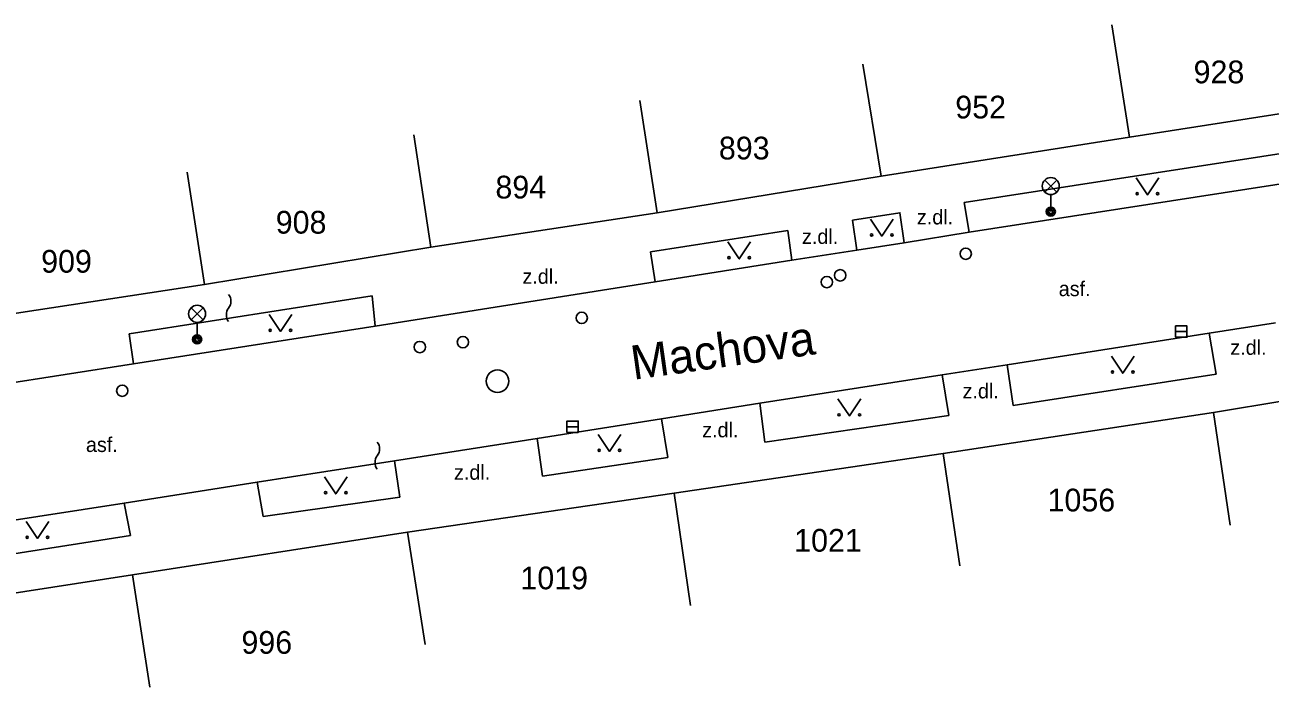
# Model space of a CAD drawing. Extents: x -539515 to -538098, y -1182060 to -1180157.
# Drawn here: x -539150.8 to -539096, y -1180441.2 to -1180412 of the extents above; entities that cross this region are included whole.
import ezdxf

# ---------------------------------------------------------------- set-up
doc = ezdxf.new("R2010")
doc.units = 0
for name, color, linetype in [('Vrstva 1', 7, 'Continuous'), ('Vrstva 13', 7, 'Continuous'), ('Vrstva 24', 7, 'Continuous'), ('Vrstva 27', 7, 'Continuous'), ('Vrstva 28', 7, 'Continuous'), ('Vrstva 33', 7, 'Continuous'), ('Vrstva 36', 7, 'Continuous'), ('Vrstva 40', 7, 'Continuous'), ('Vrstva 47', 7, 'Continuous'), ('Vrstva 49', 7, 'Continuous'), ('Vrstva 88', 7, 'Continuous')]:
    doc.layers.add(name, color=color, linetype=linetype)

msp = doc.modelspace()

# ---------------------------------------------------------------- linework, layer by layer
at = {"layer": 'Vrstva 1'}
for p, q in [((-539102.21, -1180416.961), (-539102.979, -1180412.023)), ((-539113.13, -1180418.68), (-539113.941, -1180413.75)), ((-539091.37, -1180415.27), (-539102.21, -1180416.96)), ((-539122.99, -1180420.297), (-539123.745, -1180415.352)), ((-539132.94, -1180421.813), (-539133.69, -1180416.867)), ((-539102.21, -1180416.961), (-539113.13, -1180418.68)), ((-539142.9, -1180423.453), (-539143.655, -1180418.508)), ((-539113.13, -1180418.68), (-539122.99, -1180420.297)), ((-539122.99, -1180420.297), (-539132.94, -1180421.813)), ((-539132.94, -1180421.813), (-539142.9, -1180423.453)), ((-539142.9, -1180423.453), (-539152.73, -1180424.953)), ((-539110.4, -1180430.89), (-539098.52, -1180429.09)), ((-539098.52, -1180429.09), (-539097.774, -1180434.039)), ((-539122.24, -1180432.641), (-539110.4, -1180430.891)), ((-539110.4, -1180430.891), (-539109.67, -1180435.836)), ((-539133.96, -1180434.359), (-539122.24, -1180432.641)), ((-539122.24, -1180432.641), (-539121.515, -1180437.586)), ((-539146.06, -1180436.227), (-539133.96, -1180434.359)), ((-539133.96, -1180434.359), (-539133.196, -1180439.297)), ((-539146.06, -1180436.227), (-539159.98, -1180438.383)), ((-539146.06, -1180436.227), (-539145.305, -1180441.172))]:
    msp.add_line(p, q, dxfattribs=at)
msp.add_lwpolyline([(-539098.52, -1180429.09), (-539095.329, -1180428.555), (-539086.931, -1180427.102), (-539086.78, -1180427.08)], dxfattribs=at)
at = {"layer": 'Vrstva 13'}
for p, q in [((-539094.377, -1180417.508), (-539109.474, -1180419.834)), ((-539109.474, -1180419.834), (-539109.257, -1180421.152)), ((-539117.237, -1180421.067), (-539123.276, -1180422.014)), ((-539117.058, -1180422.385), (-539117.237, -1180421.067)), ((-539123.276, -1180422.014), (-539123.067, -1180423.331)), ((-539135.528, -1180423.948), (-539146.204, -1180425.624)), ((-539135.382, -1180425.282), (-539135.528, -1180423.948)), ((-539146.204, -1180425.624), (-539146.025, -1180426.945)), ((-539098.397, -1180427.402), (-539098.698, -1180425.592)), ((-539107.596, -1180426.986), (-539107.323, -1180428.777)), ((-539110.154, -1180429.214), (-539110.45, -1180427.424)), ((-539107.323, -1180428.777), (-539098.397, -1180427.402)), ((-539118.471, -1180428.667), (-539118.254, -1180430.392)), ((-539122.514, -1180431.062), (-539122.79, -1180429.359)), ((-539118.254, -1180430.392), (-539110.154, -1180429.214)), ((-539128.26, -1180430.226), (-539128.036, -1180431.889)), ((-539128.036, -1180431.889), (-539122.514, -1180431.062)), ((-539134.54, -1180431.209), (-539134.298, -1180432.806)), ((-539140.323, -1180433.661), (-539140.578, -1180432.15)), ((-539146.155, -1180434.505), (-539146.424, -1180433.07)), ((-539134.298, -1180432.806), (-539140.323, -1180433.661)), ((-539153.769, -1180435.691), (-539146.155, -1180434.505))]:
    msp.add_line(p, q, dxfattribs=at)
msp.add_lwpolyline([(-539112.118, -1180421.615), (-539112.308, -1180420.291), (-539114.388, -1180420.621), (-539114.208, -1180421.936)], dxfattribs=at)
at = {"layer": 'Vrstva 24'}
for centre, start, end in [((-539142.234, -1180424.186), 323.1301, 36.8699), ((-539141.434, -1180424.786), 143.1301, 216.8699), ((-539135.695, -1180430.685), 323.1301, 36.8699), ((-539134.895, -1180431.285), 143.1301, 216.8699)]:
    msp.add_arc(centre, 0.5, start, end, dxfattribs=at)
at = {"layer": 'Vrstva 27'}
for p, q in [((-539100.182, -1180425.525), (-539099.682, -1180425.525)), ((-539126.957, -1180429.71), (-539126.457, -1180429.71))]:
    msp.add_line(p, q, dxfattribs=at)
for points in [[(-539100.182, -1180425.775), (-539099.682, -1180425.775), (-539099.682, -1180425.275), (-539100.182, -1180425.275)], [(-539126.957, -1180429.96), (-539126.457, -1180429.96), (-539126.457, -1180429.46), (-539126.957, -1180429.46)]]:
    msp.add_lwpolyline(points, close=True, dxfattribs=at)
msp.add_circle((-539130.009, -1180427.704), 0.5, dxfattribs=at)
at = {"layer": 'Vrstva 28'}
for centre in [(-539109.414, -1180422.096), (-539114.933, -1180423.047), (-539115.52, -1180423.342), (-539126.303, -1180424.92), (-539133.426, -1180426.202), (-539131.528, -1180425.988), (-539146.514, -1180428.126)]:
    msp.add_circle(centre, 0.25, dxfattribs=at)
at = {"layer": 'Vrstva 33'}
for p, q in [((-539105.934, -1180419.381), (-539105.406, -1180418.851)), ((-539105.934, -1180418.851), (-539105.406, -1180419.381)), ((-539105.67, -1180419.49), (-539105.67, -1180420.24)), ((-539143.485, -1180425.007), (-539142.955, -1180424.477)), ((-539143.485, -1180424.477), (-539142.955, -1180425.007)), ((-539143.22, -1180425.117), (-539143.22, -1180425.867))]:
    msp.add_line(p, q, dxfattribs=at)
for centre, radius in [((-539105.67, -1180419.116), 0.375), ((-539105.67, -1180420.241), 0.2), ((-539105.67, -1180420.241), 0.145), ((-539105.67, -1180420.241), 0.0876), ((-539143.22, -1180424.742), 0.375), ((-539143.22, -1180425.867), 0.2), ((-539143.22, -1180425.867), 0.145), ((-539143.22, -1180425.867), 0.0876)]:
    msp.add_circle(centre, radius, dxfattribs=at)
at = {"layer": 'Vrstva 36'}
for points in [[(-539101.921, -1180418.756), (-539101.421, -1180419.506), (-539100.921, -1180418.756)], [(-539113.604, -1180420.568), (-539113.104, -1180421.318), (-539112.604, -1180420.568)], [(-539119.877, -1180421.572), (-539119.377, -1180422.322), (-539118.877, -1180421.572)], [(-539140.059, -1180424.769), (-539139.559, -1180425.519), (-539139.059, -1180424.769)], [(-539103.006, -1180426.606), (-539102.506, -1180427.356), (-539102.006, -1180426.606)], [(-539115.031, -1180428.486), (-539114.531, -1180429.236), (-539114.031, -1180428.486)], [(-539125.585, -1180430.048), (-539125.085, -1180430.798), (-539124.585, -1180430.048)], [(-539137.622, -1180431.918), (-539137.122, -1180432.668), (-539136.622, -1180431.918)], [(-539150.746, -1180433.877), (-539150.246, -1180434.627), (-539149.746, -1180433.877)]]:
    msp.add_lwpolyline(points, dxfattribs=at)
for centre in [(-539101.871, -1180419.456), (-539100.972, -1180419.456), (-539113.554, -1180421.268), (-539112.655, -1180421.268), (-539119.827, -1180422.272), (-539118.928, -1180422.272), (-539140.009, -1180425.469), (-539139.11, -1180425.469), (-539102.956, -1180427.306), (-539102.057, -1180427.306), (-539114.981, -1180429.186), (-539114.082, -1180429.186), (-539125.535, -1180430.748), (-539124.636, -1180430.748), (-539137.572, -1180432.618), (-539136.673, -1180432.618), (-539150.696, -1180434.577), (-539149.797, -1180434.577)]:
    msp.add_circle(centre, 0.05, dxfattribs=at)
at = {"layer": 'Vrstva 88'}
for p, q in [((-539109.257, -1180421.152), (-539094.202, -1180418.81)), ((-539112.118, -1180421.615), (-539109.257, -1180421.152)), ((-539114.208, -1180421.936), (-539112.118, -1180421.615)), ((-539123.067, -1180423.331), (-539117.058, -1180422.385)), ((-539117.058, -1180422.385), (-539114.208, -1180421.936)), ((-539135.382, -1180425.282), (-539123.067, -1180423.331)), ((-539146.025, -1180426.945), (-539135.382, -1180425.282)), ((-539098.698, -1180425.592), (-539107.596, -1180426.986)), ((-539095.788, -1180425.14), (-539098.698, -1180425.592)), ((-539158.812, -1180428.936), (-539146.025, -1180426.945)), ((-539107.596, -1180426.986), (-539110.45, -1180427.424)), ((-539110.45, -1180427.424), (-539118.471, -1180428.667)), ((-539118.471, -1180428.667), (-539122.79, -1180429.359)), ((-539122.79, -1180429.359), (-539128.26, -1180430.226)), ((-539128.26, -1180430.226), (-539134.54, -1180431.209)), ((-539134.54, -1180431.209), (-539140.578, -1180432.15)), ((-539140.578, -1180432.15), (-539146.424, -1180433.07)), ((-539146.424, -1180433.07), (-539153.962, -1180434.238))]:
    msp.add_line(p, q, dxfattribs=at)

# ---------------------------------------------------------------- texts
at = {"layer": 'Vrstva 40'}
for s, p in [('z.dl.', (-539111.56, -1180420.806)), ('z.dl.', (-539116.615, -1180421.663)), ('z.dl.', (-539128.911, -1180423.419)), ('asf.', (-539105.321, -1180423.963)), ('z.dl.', (-539097.775, -1180426.546)), ('z.dl.', (-539109.552, -1180428.463)), ('z.dl.', (-539121.006, -1180430.177)), ('asf.', (-539148.112, -1180430.823)), ('z.dl.', (-539131.922, -1180432.043))]:
    msp.add_text(s, height=0.65, dxfattribs=at).set_placement(p)
at = {"layer": 'Vrstva 47'}
for s, p in [('928', (-539099.389, -1180414.594)), ('952', (-539109.871, -1180416.141)), ('893', (-539120.271, -1180417.945)), ('894', (-539130.099, -1180419.664)), ('908', (-539139.763, -1180421.211)), ('909', (-539150.081, -1180422.93)), ('1056', (-539105.814, -1180433.438)), ('1021', (-539116.958, -1180435.211)), ('1019', (-539129.001, -1180436.867)), ('996', (-539141.271, -1180439.703))]:
    msp.add_text(s, height=1, dxfattribs=at).set_placement(p)
at = {"layer": 'Vrstva 49'}
msp.add_text('Machova', height=1.5, rotation=8, dxfattribs=at).set_placement((-539124.032, -1180427.648))

doc.saveas('drawing.dxf')
